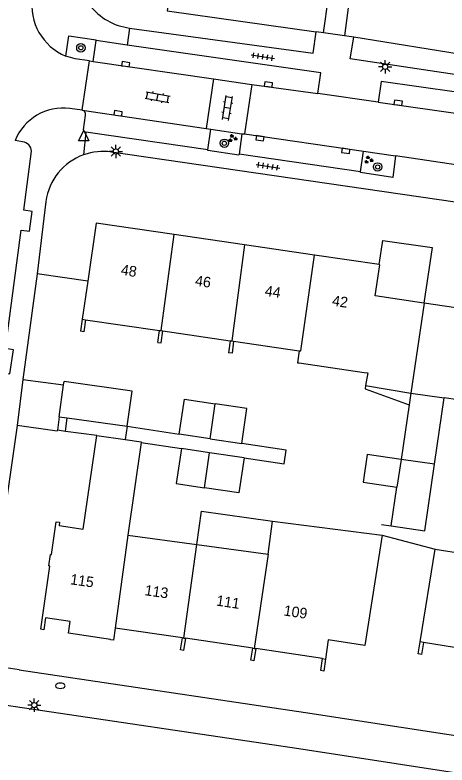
# Model space of a CAD drawing. Extents: x 131000 to 133014, y 396499 to 399001.
# Drawn here: x 131463.6 to 131504.5, y 397713.3 to 397784.5 of the extents above; entities that cross this region are included whole.
import ezdxf

# ---------------------------------------------------------------- set-up
doc = ezdxf.new("R2010")
doc.units = 0
for name, color, linetype in [('gg-afsc-erfafscheiding', 7, 'Continuous'), ('gg-afsc-hekwerk', 7, 'Continuous'), ('gg-afsc-muur', 7, 'Continuous'), ('gg-anno-huisnummerreeks BGT', 7, 'Continuous'), ('gg-bbg-bijgebouw', 7, 'Continuous'), ('gg-bbg-gedigitaliseerde bebouwing', 7, 'Continuous'), ('gg-bbg-gedigitaliseerde bijgebouw', 7, 'Continuous'), ('gg-bbg-hoofdgebouw', 7, 'Continuous'), ('gg-bbg-luifel en loopbrug', 7, 'Continuous'), ('gg-bbg-tussenscheiding', 7, 'Continuous'), ('gg-knt-verharding', 7, 'Continuous'), ('gg-knt-verharding nz', 7, 'Continuous'), ('gt-grn-vlakafsluiter', 7, 'Continuous'), ('gt-grn-weggrens', 7, 'Continuous'), ('gt-symb-boom', 7, 'Continuous'), ('gt-symb-brandkraan', 7, 'Continuous'), ('gt-symb-groenvak', 7, 'Continuous'), ('gt-symb-klinker verharding', 7, 'Continuous'), ('gt-symb-kolk', 7, 'Continuous'), ('gt-symb-lichtmast', 7, 'Continuous'), ('gt-symb-tegel verharding', 7, 'Continuous'), ('gt-symb-waterafsluiter', 7, 'Continuous')]:
    doc.layers.add(name, color=color, linetype=linetype)

# ---------------------------------------------------------------- blocks, each defined once
blk = doc.blocks.new('gt0-BOOM')
at = {"layer": 'gt-symb-boom'}
for radius in [0.4, 0.2]:
    blk.add_circle((0, 0), radius, dxfattribs=at)
blk = doc.blocks.new('gt0-LMAST')
at = {"layer": 'gt-symb-lichtmast'}
for p, q in [((-0.182, 0.173), (-0.447, 0.438)), ((-0.005, 0.246), (-0.005, 0.621)), ((0.172, 0.173), (0.437, 0.438)), ((-0.255, -0.004), (-0.63, -0.004)), ((-0.182, -0.181), (-0.447, -0.446)), ((-0.005, -0.254), (-0.005, -0.629)), ((0.437, -0.446), (0.172, -0.181)), ((0.245, -0.004), (0.62, -0.004))]:
    blk.add_line(p, q, dxfattribs=at)
blk.add_circle((-0.005, -0.004), 0.25, dxfattribs=at)
blk = doc.blocks.new('gt0-KOLK')
at = {"layer": 'gt-symb-kolk'}
blk.add_lwpolyline([(0, 0), (0.375, 0), (0.375, 0.4), (-0.375, 0.4), (-0.375, 0), (0, 0)], dxfattribs=at)
blk = doc.blocks.new('gt0-KL1')
at = {"layer": 'gt-symb-klinker verharding'}
for p, q in [((-1.15, 0.3), (1.15, 0.3)), ((-1, -0.3), (-1, 0.3)), ((-0.5, 0.3), (-0.5, 0.45)), ((0, -0.3), (0, 0.3)), ((0.5, 0.3), (0.5, 0.45)), ((1, -0.3), (1, 0.3)), ((-1.15, -0.3), (1.15, -0.3)), ((-0.5, -0.45), (-0.5, -0.3)), ((0.5, -0.45), (0.5, -0.3))]:
    blk.add_line(p, q, dxfattribs=at)
blk = doc.blocks.new('gt0-GRVAK')
at = {"layer": 'gt-symb-groenvak'}
for p, q in [((-0.11, 0.189), (-0.228, 0.24)), ((-0.182, 0.153), (0.088, 0.153)), ((-0.091, 0.211), (-0.156, 0.322)), ((-0.047, 0.214), (-0.047, 0.393)), ((-0.004, 0.211), (0.061, 0.322)), ((0.015, 0.189), (0.133, 0.24)), ((0.262, -0.052), (0.197, 0.059)), ((0.305, -0.049), (0.305, 0.13)), ((0.349, -0.052), (0.414, 0.059)), ((-0.245, -0.228), (-0.363, -0.177)), ((-0.318, -0.264), (-0.047, -0.264)), ((-0.226, -0.206), (-0.291, -0.095)), ((-0.183, -0.203), (-0.183, -0.024)), ((-0.139, -0.206), (-0.074, -0.095)), ((-0.12, -0.228), (-0.002, -0.177)), ((0.243, -0.074), (0.125, -0.023)), ((0.17, -0.11), (0.441, -0.11)), ((0.368, -0.074), (0.486, -0.023))]:
    blk.add_line(p, q, dxfattribs=at)
blk = doc.blocks.new('gt0-TEG1')
at = {"layer": 'gt-symb-tegel verharding'}
for p, q in [((-1.125, 0), (1.125, 0)), ((-0.9, -0.25), (-0.9, 0.25)), ((-0.45, -0.25), (-0.45, 0.25)), ((0, -0.25), (0, 0.25)), ((0.45, -0.25), (0.45, 0.25)), ((0.9, -0.25), (0.9, 0.25))]:
    blk.add_line(p, q, dxfattribs=at)
blk = doc.blocks.new('gt0-WAFSL')
at = {"layer": 'gt-symb-waterafsluiter'}
for p, q in [((-0.5, -0.333), (0, 0.667)), ((0, 0.667), (0.5, -0.333)), ((0.5, -0.333), (-0.5, -0.333))]:
    blk.add_line(p, q, dxfattribs=at)
blk = doc.blocks.new('gt0-BR')
at = {"layer": 'gt-symb-brandkraan'}
for centre, radius, start, end in [((-0.244, 0), 0.206, 107.56694, 252.43307), ((0.599, -2.664), 3, 106.89205, 107.56694), ((0, -0.691), 0.938, 73.10799, 106.89205), ((-0.599, -2.664), 3, 72.43309, 73.10799), ((0.244, 0), 0.206, 287.56695, 72.43309), ((0.599, 2.664), 3, 252.43307, 253.10797), ((0, 0.691), 0.938, 253.10797, 286.89206), ((-0.599, 2.664), 3, 286.89206, 287.56695)]:
    blk.add_arc(centre, radius, start, end, dxfattribs=at)

msp = doc.modelspace()

# ---------------------------------------------------------------- linework, layer by layer
at = {"layer": 'gg-afsc-erfafscheiding'}
for p, q in [((131468.355, 397745.003), (131468.531, 397746.285)), ((131463.793, 397745.551), (131462.467, 397736.259)), ((131467.585, 397745.028), (131463.793, 397745.551)), ((131474.216, 397745.504), (131479.149, 397744.749)), ((131475.54, 397743.936), (131479.368, 397743.37))]:
    msp.add_line(p, q, dxfattribs=at)
msp.add_lwpolyline([(131485.303, 397742.487), (131489.096, 397741.923), (131489.29, 397743.228), (131485.082, 397743.854)], dxfattribs=at)
at = {"layer": 'gg-afsc-hekwerk'}
for p, q in [((131494.82, 397782.54), (131492.84, 397782.81)), ((131465.685, 397759.95), (131464.324, 397749.927)), ((131470.474, 397759.249), (131465.685, 397759.95)), ((131464.324, 397749.927), (131468.189, 397749.426))]:
    msp.add_line(p, q, dxfattribs=at)
at = {"layer": 'gg-afsc-muur'}
for p, q in [((131469.947, 397755.647), (131469.78, 397754.51)), ((131477.11, 397753.444), (131477.265, 397754.583)), ((131483.986, 397753.605), (131483.836, 397752.465)), ((131467.596, 397745.103), (131467.585, 397745.028)), ((131498.348, 397736.162), (131499.26, 397736.029)), ((131501.82, 397723.9), (131502.004, 397725.031)), ((131493.031, 397723.406), (131492.87, 397722.26))]:
    msp.add_line(p, q, dxfattribs=at)
for points in [[(131470.273, 397755.6), (131470.107, 397754.462), (131469.78, 397754.51)], [(131477.11, 397753.444), (131477.436, 397753.396), (131477.592, 397754.536)], [(131484.313, 397753.557), (131484.162, 397752.417), (131483.836, 397752.465)], [(131479.736, 397725.374), (131479.568, 397724.227), (131479.287, 397724.268), (131479.453, 397725.399)], [(131502.304, 397724.983), (131502.12, 397723.841), (131501.82, 397723.9)], [(131486.4, 397724.39), (131486.231, 397723.242), (131485.954, 397723.283), (131486.121, 397724.42)], [(131492.87, 397722.26), (131492.567, 397722.305), (131492.735, 397723.45)]]:
    msp.add_lwpolyline(points, dxfattribs=at)
at = {"layer": 'gg-bbg-bijgebouw'}
for p, q in [((131467.77, 397746.39), (131468.189, 397749.426)), ((131468.189, 397749.426), (131468.23, 397749.72)), ((131499.26, 397736.029), (131502.447, 397735.566))]:
    msp.add_line(p, q, dxfattribs=at)
at = {"layer": 'gg-bbg-gedigitaliseerde bebouwing'}
for p, q in [((131496.158, 397792.429), (131494.82, 397782.54)), ((131492.84, 397782.81), (131493.964, 397790.7)), ((131469.947, 397755.647), (131470.273, 397755.6)), ((131470.273, 397755.6), (131477.265, 397754.583)), ((131477.265, 397754.583), (131477.429, 397754.56)), ((131477.429, 397754.56), (131477.592, 397754.536)), ((131477.592, 397754.536), (131483.986, 397753.605)), ((131483.986, 397753.605), (131484.15, 397753.581)), ((131484.15, 397753.581), (131484.313, 397753.557)), ((131484.313, 397753.557), (131490.518, 397752.655)), ((131490.52, 397751.493), (131496.683, 397750.596)), ((131496.828, 397749.363), (131501.128, 397748.634)), ((131475.54, 397743.936), (131474.275, 397735.163)), ((131475.55, 397744.003), (131475.54, 397743.936)), ((131487.571, 397733.353), (131488.001, 397736.498)), ((131488.001, 397736.498), (131498.405, 397735.152)), ((131474.275, 397735.163), (131480.819, 397734.271)), ((131480.819, 397734.271), (131487.571, 397733.353)), ((131502.004, 397725.031), (131503.433, 397733.837)), ((131503.433, 397733.837), (131510.172, 397732.768)), ((131502.304, 397724.983), (131502.004, 397725.031))]:
    msp.add_line(p, q, dxfattribs=at)
for points in [[(131490.518, 397752.655), (131490.357, 397751.517), (131490.52, 397751.493)], [(131506.176, 397752.02), (131505.586, 397747.982), (131504.28, 397748.173)], [(131496.683, 397750.596), (131497.021, 397750.547), (131496.828, 397749.363)]]:
    msp.add_lwpolyline(points, dxfattribs=at)
at = {"layer": 'gg-bbg-gedigitaliseerde bijgebouw'}
for p, q in [((131501.128, 397748.634), (131500.949, 397747.52)), ((131503.367, 397741.892), (131504.28, 397748.173)), ((131500.949, 397747.52), (131500.184, 397742.342)), ((131467.77, 397746.39), (131468.531, 397746.285)), ((131468.531, 397746.285), (131474.216, 397745.504)), ((131482.091, 397744.291), (131479.149, 397744.749)), ((131482.091, 397744.291), (131485.082, 397743.854)), ((131482.018, 397742.971), (131479.368, 397743.37)), ((131485.303, 397742.487), (131482.018, 397742.971)), ((131502.447, 397735.566), (131503.367, 397741.892)), ((131499.26, 397736.029), (131499.796, 397739.717))]:
    msp.add_line(p, q, dxfattribs=at)
for points in [[(131474.216, 397745.504), (131474.673, 397748.834), (131468.23, 397749.72)], [(131479.149, 397744.749), (131479.64, 397748.049), (131482.553, 397747.607)], [(131485.082, 397743.854), (131485.575, 397747.165), (131482.553, 397747.607)], [(131479.368, 397743.37), (131478.875, 397740.059), (131481.561, 397739.652)], [(131485.303, 397742.487), (131484.81, 397739.176), (131481.561, 397739.652)], [(131500.184, 397742.342), (131496.986, 397742.815), (131496.599, 397740.19), (131499.796, 397739.717)]]:
    msp.add_lwpolyline(points, dxfattribs=at)
at = {"layer": 'gg-bbg-hoofdgebouw'}
for p, q in [((131492.84, 397782.81), (131492.147, 397782.908)), ((131495.699, 397782.399), (131494.82, 397782.54)), ((131485.354, 397762.693), (131478.673, 397763.67)), ((131491.97, 397761.726), (131485.354, 397762.693)), ((131498.117, 397760.828), (131491.97, 397761.726)), ((131498.17, 397760.82), (131498.117, 397760.828)), ((131470.474, 397759.249), (131469.947, 397755.647)), ((131502.377, 397757.173), (131502.352, 397757.177)), ((131506.831, 397756.498), (131502.377, 397757.173)), ((131471.341, 397744.61), (131474.031, 397744.222)), ((131474.031, 397744.222), (131475.55, 397744.003)), ((131479.453, 397725.399), (131473.087, 397726.334)), ((131479.453, 397725.399), (131479.595, 397725.387)), ((131479.595, 397725.387), (131479.736, 397725.374)), ((131486.121, 397724.42), (131479.736, 397725.374)), ((131508.592, 397723.971), (131502.304, 397724.983)), ((131486.121, 397724.42), (131486.261, 397724.405)), ((131486.261, 397724.405), (131486.4, 397724.39)), ((131492.735, 397723.45), (131486.4, 397724.39)), ((131492.735, 397723.45), (131493.031, 397723.406))]:
    msp.add_line(p, q, dxfattribs=at)
for points in [[(131475.33, 397795.73), (131474.47, 397789.37), (131477.47, 397788.96), (131477.42, 397788.58), (131478.59, 397788.38), (131478.02, 397784.91), (131492.147, 397782.908)], [(131513.273, 397789.322), (131511.51, 397782.94), (131508.4, 397783.78), (131508.28, 397783.42), (131507.19, 397783.72), (131506.69, 397780.64), (131495.699, 397782.399)], [(131478.673, 397763.67), (131471.28, 397764.75), (131470.474, 397759.249)], [(131502.352, 397757.177), (131497.736, 397757.852), (131498.17, 397760.82)], [(131473.087, 397726.334), (131472.919, 397725.189), (131472.62, 397725.227), (131472.627, 397725.272), (131468.641, 397725.859), (131468.803, 397726.962), (131466.472, 397727.304), (131466.307, 397726.188), (131466.02, 397726.23), (131466.886, 397732.217), (131466.782, 397732.232), (131466.947, 397733.324), (131467.044, 397733.309), (131467.497, 397736.436), (131467.81, 397736.394), (131467.761, 397736.058), (131470.055, 397735.723), (131471.341, 397744.61)], [(131498.405, 397735.152), (131496.745, 397724.682), (131493.288, 397725.231), (131493.031, 397723.406)]]:
    msp.add_lwpolyline(points, dxfattribs=at)
at = {"layer": 'gg-bbg-luifel en loopbrug'}
for p, q in [((131496.828, 397749.363), (131496.776, 397749.047)), ((131496.776, 397749.047), (131500.949, 397747.52)), ((131467.77, 397746.39), (131467.596, 397745.103)), ((131474.216, 397745.504), (131474.031, 397744.222)), ((131468.355, 397745.003), (131467.596, 397745.103)), ((131471.341, 397744.61), (131468.355, 397745.003))]:
    msp.add_line(p, q, dxfattribs=at)
for points in [[(131498.117, 397760.828), (131498.45, 397763.108), (131503.121, 397762.435), (131502.352, 397757.177)], [(131480.819, 397734.271), (131481.254, 397737.418), (131488.001, 397736.498)]]:
    msp.add_lwpolyline(points, dxfattribs=at)
at = {"layer": 'gg-bbg-tussenscheiding'}
for p, q in [((131477.429, 397754.56), (131478.673, 397763.67)), ((131485.354, 397762.693), (131484.15, 397753.581)), ((131502.377, 397757.173), (131501.128, 397748.634)), ((131501.128, 397748.634), (131504.28, 397748.173)), ((131482.091, 397744.291), (131482.553, 397747.607)), ((131481.561, 397739.652), (131482.018, 397742.971)), ((131500.184, 397742.342), (131499.796, 397739.717)), ((131503.367, 397741.892), (131500.184, 397742.342)), ((131474.275, 397735.163), (131473.087, 397726.334)), ((131479.595, 397725.387), (131480.819, 397734.271)), ((131487.571, 397733.353), (131486.261, 397724.405))]:
    msp.add_line(p, q, dxfattribs=at)
msp.add_lwpolyline([(131490.518, 397752.655), (131490.681, 397752.631), (131491.97, 397761.726)], dxfattribs=at)
at = {"layer": 'gg-knt-verharding'}
for p, q in [((131471.268, 397782.085), (131471.279, 397782.162)), ((131470.985, 397780.098), (131471.268, 397782.085)), ((131474.22, 397781.662), (131471.268, 397782.085)), ((131469.959, 397775.495), (131470.633, 397780.145)), ((131470.633, 397780.145), (131470.985, 397780.098)), ((131482.392, 397778.452), (131481.712, 397773.729)), ((131482.392, 397778.452), (131486.043, 397777.929)), ((131486.043, 397777.929), (131485.343, 397773.238)), ((131498.018, 397776.242), (131492.296, 397777.053)), ((131469.959, 397775.495), (131468.772, 397775.647)), ((131470.065, 397773.627), (131470.268, 397774.995)), ((131481.712, 397773.729), (131482.159, 397773.669)), ((131481.864, 397771.722), (131482.159, 397773.669)), ((131482.159, 397773.669), (131485.077, 397773.247)), ((131481.864, 397771.722), (131470.28, 397773.381)), ((131485.077, 397773.247), (131484.844, 397771.299)), ((131485.077, 397773.247), (131485.343, 397773.238)), ((131464.3, 397772.477), (131463.579, 397772.589)), ((131496.344, 397769.639), (131496.632, 397771.593)), ((131496.632, 397771.593), (131499.657, 397771.14)), ((131496.344, 397769.639), (131484.844, 397771.299)), ((131511.061, 397769.432), (131499.657, 397771.14)), ((131466.51, 397766.821), (131465.685, 397759.95)), ((131463.984, 397722.378), (131461.341, 397722.796))]:
    msp.add_line(p, q, dxfattribs=at)
for points in [[(131474.44, 397783.27), (131491.86, 397780.883), (131492.147, 397782.908)], [(131468.409, 397780.617), (131468.674, 397782.535), (131471.279, 397782.162)], [(131515.379, 397777.354), (131495.371, 397780.351), (131495.699, 397782.399)], [(131492.296, 397777.053), (131492.584, 397779.033), (131474.22, 397781.662)], [(131470.633, 397780.145), (131469.29, 397780.366), (131468.842, 397780.467), (131468.409, 397780.617)], [(131516.161, 397775.654), (131498.298, 397778.213), (131498.018, 397776.242)], [(131460.427, 397750.803), (131463.087, 397750.461), (131463.439, 397752.737), (131462.663, 397752.851), (131464.162, 397764.081), (131464.96, 397764.001), (131465.207, 397765.864), (131464.415, 397765.994), (131465.153, 397771.593)], [(131610.976, 397748.239), (131579.55, 397754.31), (131564, 397757.09), (131527.01, 397763.36), (131508.8, 397766.25), (131472.73, 397771.51)], [(131484.844, 397771.299), (131484.816, 397771.221), (131481.859, 397771.643), (131481.864, 397771.722)], [(131499.657, 397771.14), (131499.404, 397769.097), (131496.355, 397769.567), (131496.344, 397769.639)], [(131463.984, 397722.378), (131491.14, 397718.34), (131518.33, 397714.14), (131531.188, 397712.039)], [(131556.803, 397704.08), (131542.46, 397706.63), (131517.76, 397710.68), (131490.5, 397714.89), (131462.768, 397718.99)]]:
    msp.add_lwpolyline(points, dxfattribs=at)
for centre, radius, start, end in [((131475.183, 397788.904), 5.683, 172.37689, 262.49106), ((131470.325, 397785.389), 5.142, 171.02374, 248.12227), ((131468.183, 397770.709), 4.973, 83.20005, 157.78503), ((131469.86, 397775.089), 0.418, 347.07977, 76.35236), ((131470.317, 397773.631), 0.252, 180.80014, 261.50572), ((131464.185, 397771.513), 0.971, 4.74504, 83.21008), ((131471.943, 397766.082), 5.485, 81.74606, 109.78668), ((131471.943, 397766.085), 5.482, 109.79446, 172.28172)]:
    msp.add_arc(centre, radius, start, end, dxfattribs=at)
at = {"layer": 'gg-knt-verharding nz'}
for p, q in [((131470.985, 397780.098), (131482.392, 397778.452)), ((131486.043, 397777.929), (131492.296, 397777.053)), ((131498.018, 397776.242), (131515.876, 397773.699)), ((131469.959, 397775.495), (131481.712, 397773.729)), ((131485.343, 397773.238), (131496.632, 397771.593))]:
    msp.add_line(p, q, dxfattribs=at)
at = {"layer": 'gt-grn-vlakafsluiter'}
msp.add_line((131498.405, 397735.152), (131503.433, 397733.837), dxfattribs=at)
at = {"layer": 'gt-grn-weggrens'}
for p, q in [((131474.44, 397783.27), (131474.22, 397781.662)), ((131470.28, 397773.381), (131470.086, 397771.243)), ((131464.324, 397749.927), (131463.793, 397745.551))]:
    msp.add_line(p, q, dxfattribs=at)

# ---------------------------------------------------------------- block references
at = {"layer": 'gt-symb-boom'}
for p in [(131469.826, 397781.397), (131483.433, 397772.339), (131497.964, 397770.092)]:
    msp.add_blockref('gt0-BOOM', p, dxfattribs=at)
at = {"layer": 'gt-symb-brandkraan'}
msp.add_blockref('gt0-BR', (131467.875, 397720.861), dxfattribs=at)
at = {"layer": 'gt-symb-groenvak'}
for p in [(131484.2, 397772.809), (131497.102, 397770.766)]:
    msp.add_blockref('gt0-GRVAK', p, dxfattribs=at)
at = {"layer": 'gt-symb-klinker verharding'}
for p, rotation in [((131477.095, 397776.711), -10.197205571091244), ((131483.725, 397775.698), 80.90519502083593)]:
    msp.add_blockref('gt0-KL1', p, dxfattribs=dict(at, rotation=rotation))
at = {"layer": 'gt-symb-kolk'}
for p, rotation in [((131474.044, 397779.639), -8.537549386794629), ((131487.585, 397777.72), -7.738633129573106), ((131499.885, 397775.979), -8.03195024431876), ((131473.326, 397774.984), -8.097005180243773), ((131486.837, 397773.017), 171.60170902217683), ((131494.971, 397771.815), 171.59372604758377)]:
    msp.add_blockref('gt0-KOLK', p, dxfattribs=dict(at, rotation=rotation))
at = {"layer": 'gt-symb-lichtmast'}
for p in [(131498.685, 397779.595), (131473.145, 397771.562), (131465.412, 397719.036)]:
    msp.add_blockref('gt0-LMAST', p, dxfattribs=at)
at = {"layer": 'gt-symb-tegel verharding', "rotation": -8.397572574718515}
for p in [(131487.079, 397780.553), (131487.563, 397770.156)]:
    msp.add_blockref('gt0-TEG1', p, dxfattribs=at)
at = {"layer": 'gt-symb-waterafsluiter'}
msp.add_blockref('gt0-WAFSL', (131470.091, 397772.893), dxfattribs=at)

# ---------------------------------------------------------------- texts
at = {"layer": 'gg-anno-huisnummerreeks BGT'}
for s, rotation, p in [('48', 351.7, (131473.574, 397759.866)), ('46', 351.7, (131480.611, 397758.838)), ('44', 351.7, (131487.223, 397757.871)), ('42', 351.7, (131493.599, 397756.939)), ('115', 351.7, (131468.767, 397730.503)), ('113', 351.7, (131475.832, 397729.467)), ('111', 351.5, (131482.611, 397728.483)), ('109', 351.5, (131489.011, 397727.541))]:
    msp.add_text(s, height=1, rotation=rotation, dxfattribs=at).set_placement(p)

doc.saveas('drawing.dxf')
